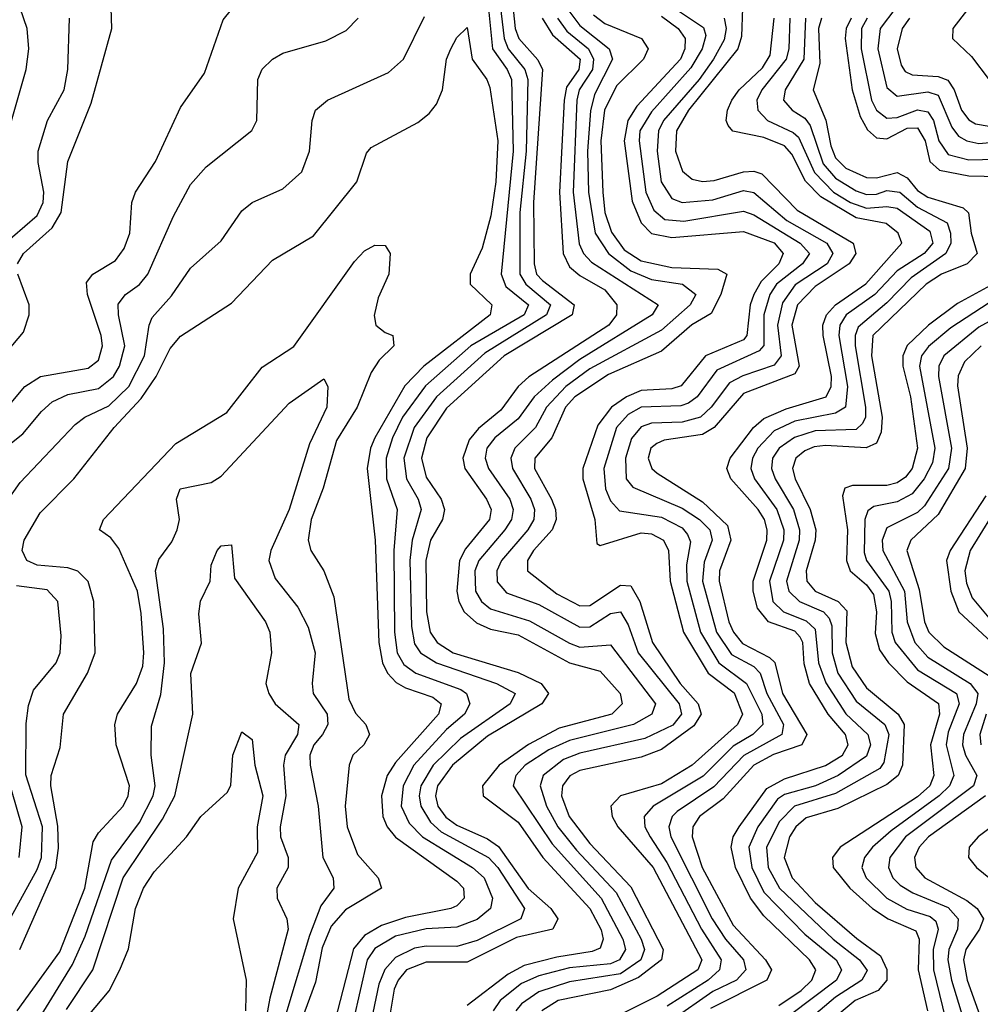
# Model space of a CAD drawing. Header units: inches. Extents: x 501365 to 657855, y 482276 to 547543.
# Tile 738 of 957: x 597236 to 599113, y 535223 to 537147. Entities that reach past the tile are written whole.
import ezdxf

# ---------------------------------------------------------------- set-up
doc = ezdxf.new("R2010")
doc.units = ezdxf.units.IN
doc.header["$MEASUREMENT"] = 0
doc.layers.add('A5593', color=7, linetype='Continuous')

msp = doc.modelspace()

# ---------------------------------------------------------------- linework, layer by layer
at = {"layer": 'A5593', "color": 5}
for points, elevation in [([(598191.4, 537250), (598204.2, 537130), (598210.9, 537110), (598248.4, 537068.4), (598257.2, 537050), (598240.1, 536790), (598240.9, 536670), (598245.8, 536650), (598257.3, 536637.3), (598319.2, 536590), (598315.5, 536570), (598182.8, 536490), (598070, 536387.8), (598031.6, 536330), (598021.3, 536290), (598030, 536253.1), (598059.7, 536210), (598066.2, 536190), (598062.1, 536170), (598038.9, 536130), (598029.6, 536090), (598030.9, 535990), (598037.9, 535950), (598051.4, 535930), (598082.6, 535910), (598210, 535871.3), (598254.8, 535850), (598268.8, 535830), (598255.8, 535810), (598150, 535747.2), (598081.3, 535690), (598052.2, 535650), (598048.3, 535630), (598053.1, 535610), (598068.7, 535588.7), (598090, 535573.2), (598150, 535546.1), (598171.2, 535531.2), (598229.5, 535449.5), (598273.7, 535410), (598287.5, 535390), (598277.4, 535370), (598206.9, 535353.1), (598110, 535305), (598030, 535305.1), (597991.7, 535290), (597975.3, 535270), (597967.6, 535252.4), (597957.5, 535190)], 2880), ([(598167.9, 537230), (598182.5, 537110), (598190.5, 537090), (598223.1, 537050), (598228.5, 537030), (598225.6, 536890), (598213.1, 536770), (598213.2, 536650), (598224.6, 536630), (598273, 536590), (598265, 536570), (598144.7, 536495.3), (598050.3, 536409.7), (598006.8, 536350), (597986.2, 536290), (597991.4, 536250), (598014.4, 536210), (598020.2, 536190), (598002.6, 536130), (597998.3, 536090), (598001.2, 535961.2), (598007.5, 535927.5), (598019.2, 535910), (598050.4, 535890.4), (598167.7, 535850), (598204.2, 535830), (598194.4, 535810), (598097.5, 535742.5), (598044.1, 535690), (598020, 535650), (598016.7, 535630), (598019.6, 535610), (598038.9, 535578.9), (598059.6, 535559.6), (598152.1, 535510), (598170.4, 535490.4), (598222.1, 535410), (598215.3, 535390), (598130, 535347.3), (598090, 535335.9), (598030, 535336.6), (598007.6, 535332.4), (597970, 535314.4), (597949.2, 535290.8), (597937.6, 535262.4), (597926.1, 535206.1)], 2860), ([(597213.4, 536926.6), (597248.6, 537050), (597254, 537090), (597250.8, 537130), (597223.1, 537210)], 2960), ([(598150, 537188.3), (598159.5, 537090), (598188.1, 537050), (598196.7, 537030), (598199.8, 536890), (598176.9, 536650), (598185.8, 536625.8), (598229.8, 536590), (598221.6, 536570), (598117.5, 536510), (598028.7, 536431.3), (597983.8, 536370), (597964.2, 536330), (597952.1, 536290), (597952.9, 536250), (597973.4, 536190), (597967.3, 536110), (597968, 535950), (597973.5, 535910), (597986.7, 535886.7), (598009.7, 535870), (598098.1, 535838.1), (598108.8, 535830), (598115.4, 535810), (598104.7, 535790), (598070, 535760.1), (598006.3, 535690), (597985, 535650), (597981.4, 535610), (597996.7, 535576.7), (598023.2, 535550), (598120.8, 535490), (598143.7, 535470), (598159.8, 535430), (598155.7, 535410), (598130, 535388.3), (598090, 535373.8), (598030, 535370.1), (597970, 535355.9), (597930, 535331.6), (597915.1, 535310), (597887.3, 535190)], 2840), ([(598490, 537187), (598572, 537132), (598576.3, 537116.3), (598569, 537090), (598547.2, 537052.8), (598470, 536966.9), (598447.6, 536930), (598445.9, 536910), (598459.3, 536810), (598474.6, 536774.6), (598496.6, 536756.6), (598533.4, 536753.4), (598650, 536772.9), (598670, 536765.8), (598760.5, 536710), (598778.6, 536690), (598765.2, 536670), (598714.7, 536630), (598701.7, 536610), (598689.9, 536570), (598689.5, 536510.5), (598680.4, 536499.6), (598597.6, 536462.4), (598559.3, 536410), (598542.4, 536397.6), (598527.4, 536392.6), (598450, 536390.1), (598424.4, 536375.6), (598401.8, 536350), (598377.3, 536270), (598380.3, 536230), (598390, 536206.6), (598407.5, 536187.5), (598490, 536174.8), (598530, 536153.7), (598540.8, 536140.8), (598546.6, 536126.6), (598538.6, 536081.4), (598539.1, 536050), (598565.7, 535950), (598601.7, 535890), (598655.8, 535850), (598686, 535790), (598687.8, 535770), (598668, 535750), (598630, 535727.6), (598571, 535669), (598473.6, 535610), (598456.1, 535590), (598457.3, 535570), (598467.7, 535550), (598500, 535500), (598567.9, 535370), (598606.6, 535310), (598603.4, 535290), (598581.1, 535270), (598500.9, 535219.1)], 3040), ([(599098.4, 537181.6), (599059.2, 537130), (599058.3, 537110), (599095.4, 537075.4), (599129.6, 537029.6)], 3320), ([(597170, 536339.6), (597246.1, 536430), (597276.8, 536450), (597370, 536466), (597390, 536481.6), (597398.1, 536510), (597395.2, 536530), (597368.8, 536610), (597366.6, 536633.4), (597379.1, 536650), (597423.5, 536676.5), (597440.1, 536699.9), (597451.5, 536730), (597455.4, 536790), (597462.5, 536810), (597501.5, 536870), (597550, 536975.5), (597597.4, 537042.6), (597633.4, 537146.6), (597650, 537166.8)], 2880), ([(597231.9, 536670), (597243.6, 536690), (597299.6, 536740.4), (597316.9, 536770), (597330, 536870), (597375.8, 536984.2), (597416.4, 537130), (597414.8, 537170)], 2920), ([(598307.1, 537167.1), (598330, 537136), (598387.5, 537090), (598394.1, 537070), (598359.1, 537000.9), (598351, 536969), (598345.6, 536890), (598347.4, 536810), (598360.1, 536730), (598386.1, 536690), (598430, 536656.1), (598470, 536639), (598530.8, 536630), (598557, 536610), (598546.1, 536590), (598490, 536540.1), (598350, 536464.7), (598302.9, 536430), (598264.9, 536390), (598243.4, 536350), (598203.5, 536310), (598195.6, 536290), (598198.8, 536270), (598234.5, 536210), (598241.6, 536190), (598240.6, 536170), (598228.6, 536150), (598177.3, 536090), (598168.1, 536070), (598168.7, 536048.8), (598186.8, 536026.8), (598250, 536003.9), (598330, 535960.1), (598350, 535960.7), (598390, 535986.8), (598410, 535990.1), (598424.4, 535964.4), (598444.5, 535910), (598524.2, 535810), (598528.6, 535790), (598511.7, 535768.3), (598457.5, 535742.5), (598330, 535713.4), (598298.7, 535701.3), (598259, 535670), (598252.7, 535650), (598265.3, 535610), (598287.5, 535570), (598323.9, 535523.9), (598401.1, 535441.1), (598450.4, 535350), (598456.6, 535330), (598449.5, 535310), (598410, 535282.6), (598310, 535266.7), (598250, 535247.3), (598216.2, 535223.8), (598205, 535210)], 2960), ([(598648, 537170), (598645.9, 537114.1), (598639.1, 537090), (598542.8, 536970), (598519.2, 536930), (598517, 536890), (598531, 536851), (598550, 536835.6), (598570, 536830.9), (598592.5, 536832.5), (598650, 536849.9), (598670, 536851.1), (598685.6, 536845.6), (598754.7, 536774.7), (598864.2, 536710), (598869.6, 536690), (598856.3, 536670), (598790, 536625.8), (598755.8, 536590), (598744.6, 536550), (598758.8, 536470), (598750, 536454.9), (598650, 536416.3), (598592.7, 536350), (598570, 536336.6), (598494.9, 536325.1), (598481, 536319), (598468.7, 536310), (598463.7, 536290), (598471.1, 536270), (598481.1, 536261.1), (598570, 536204.9), (598618.6, 536158.6), (598625.2, 536130), (598603.4, 536070), (598602.4, 536050), (598621.3, 535970), (598630.2, 535950), (598648.2, 535928.2), (598700.9, 535900.9), (598710.9, 535890.9), (598725.9, 535830), (598774, 535750), (598763.9, 535730), (598708.8, 535711.2), (598669.9, 535690.1), (598610, 535624.7), (598564.3, 535590), (598551.2, 535570), (598550, 535550), (598569.1, 535490), (598630, 535377.6), (598693.1, 535310), (598704.5, 535290), (598695.3, 535270), (598585.6, 535214.4)], 3080), ([(598947.5, 537170), (598916.7, 537130), (598912.4, 537090), (598930, 537014.5), (598950, 536997.7), (599010, 537006.2), (599030, 536999.4), (599056.7, 536936.7), (599070, 536919.4), (599086.5, 536910), (599110, 536905.2), (599190, 536912.1)], 3260), ([(597190, 536296.4), (597242, 536338), (597278.5, 536381.5), (597299.9, 536400.1), (597330, 536414.9), (597390, 536426.6), (597419.5, 536450), (597431.4, 536470), (597441.4, 536510), (597428.9, 536570), (597428.7, 536591.3), (597442.7, 536610), (597470.4, 536629.6), (597486.5, 536650), (597536.7, 536763.3), (597570, 536825), (597600.6, 536859.4), (597689.4, 536930.6), (597699.2, 536950), (597701.3, 537030), (597709.5, 537050.5), (597729.9, 537070.1), (597750, 537081.6), (597834.3, 537105.7), (597873.9, 537126.1), (597897, 537150)], 2860), ([(597198, 536702), (597270, 536764.1), (597282.1, 536790), (597283.2, 536810), (597272, 536868), (597272.3, 536890), (597290.3, 536950), (597322.7, 537010), (597329.9, 537050), (597333.2, 537150)], 2940), ([(597212.6, 536207.4), (597237.3, 536242.7), (597344.3, 536355.7), (597363.2, 536370), (597410, 536392.7), (597449.5, 536430), (597480, 536490), (597488.8, 536550), (597495, 536565), (597532.5, 536607.4), (597570, 536661.2), (597630, 536714.7), (597670, 536773.2), (597690.4, 536789.6), (597750, 536816.3), (597787.5, 536850), (597802.3, 536890), (597807.7, 536950), (597814.2, 536970), (597837.7, 536990), (597956.3, 537043.7), (597985.7, 537070), (598026.7, 537153.3)], 2840), ([(598256.6, 537150), (598277.2, 537117.2), (598331.1, 537070), (598328.6, 537050), (598304.5, 537015.5), (598299.5, 536990), (598290.5, 536810), (598297.5, 536690), (598310, 536663.9), (598330, 536646.9), (598379.2, 536619.2), (598402.7, 536590), (598402.1, 536570), (598386.9, 536550), (598230.6, 536449.4), (598209.6, 536430), (598176, 536384), (598132.1, 536347.9), (598113.9, 536326.1), (598102, 536290), (598105.7, 536270), (598148.3, 536210), (598157.1, 536190), (598153.7, 536170), (598107, 536113), (598095.3, 536090), (598090, 536030), (598094, 536010), (598104.5, 535990), (598128.4, 535968.4), (598155.9, 535955.9), (598210, 535945.2), (598310, 535890.2), (598370, 535873.9), (598408.8, 535830), (598413.1, 535810), (598392.6, 535790), (598290, 535762.8), (598230, 535730.6), (598172.5, 535690), (598140.3, 535650), (598141.7, 535630), (598210, 535579), (598258.2, 535510), (598350.1, 535410.1), (598371.8, 535368.2), (598376, 535350), (598370, 535332.7), (598354.1, 535325.9), (598285.1, 535314.9), (598221.5, 535298.5), (598190, 535282), (598110, 535220.8)], 2920), ([(598286.4, 537150), (598304.8, 537124.8), (598347.1, 537090), (598357.3, 537070), (598355.3, 537050), (598329.3, 537010), (598324.3, 536990), (598317.6, 536810), (598328.9, 536708.9), (598337.4, 536690), (598353.2, 536673.2), (598483.3, 536590), (598471.4, 536570), (598330, 536483.1), (598277.1, 536442.9), (598241, 536410), (598210, 536366.8), (598164.5, 536330), (598148.4, 536310), (598145.7, 536290), (598151.8, 536270), (598193.4, 536210), (598199.9, 536190), (598196.6, 536170), (598183.5, 536150), (598133.2, 536090), (598125.3, 536070), (598126.3, 536030), (598138.3, 536010), (598155.9, 535995.9), (598232.1, 535972.1), (598310, 535928.5), (598330, 535921.1), (598390, 535925.6), (598477.8, 535810), (598471.1, 535790), (598435.3, 535770), (598310, 535738.7), (598270, 535719.9), (598223.7, 535690), (598205, 535670), (598199.8, 535650), (598276.5, 535536.5), (598372.1, 535430), (598414.2, 535350), (598419.8, 535330), (598407.9, 535310), (598390, 535301.9), (598310, 535294.1), (598250, 535278.2), (598216.4, 535263.6), (598174.9, 535230), (598161.1, 535210)], 2940), ([(598356.8, 537156.8), (598379.4, 537139.4), (598451, 537110), (598463.7, 537090), (598454.8, 537070), (598402.2, 537017.8), (598378.5, 536970), (598371.2, 536910), (598375.2, 536810), (598379.2, 536770), (598392.1, 536732.1), (598417.2, 536697.2), (598450, 536675.6), (598510, 536662.8), (598599.8, 536659.8), (598617.4, 536650), (598605.8, 536610), (598586.9, 536573.1), (598549.1, 536550.9), (598490, 536499.1), (598386.3, 536453.7), (598320.6, 536410), (598302.3, 536390), (598275.3, 536330), (598242.3, 536290), (598241.6, 536270), (598274.7, 536210), (598282.5, 536190), (598283.9, 536170), (598276.1, 536150), (598239.8, 536110), (598228.1, 536090), (598228.3, 536070), (598285.3, 536025.3), (598330, 536001.3), (598350, 536002), (598410, 536041.7), (598430, 536040.4), (598447.2, 536010), (598472.2, 535930), (598526.1, 535850), (598561.2, 535810), (598567.1, 535790), (598552.9, 535767.1), (598490, 535721.1), (598450, 535705.7), (598330, 535679.7), (598310.5, 535669.5), (598296.4, 535650), (598294.8, 535630), (598309.3, 535590), (598350, 535537.2), (598430, 535452.6), (598493.1, 535330), (598489.6, 535310), (598444.7, 535275.3), (598390, 535250.9), (598287.7, 535230), (598255.9, 535210)], 2980), ([(598490, 537154.1), (598522.4, 537130), (598536.2, 537110), (598535.6, 537090), (598526.8, 537070), (598441.8, 536978.2), (598424.2, 536950), (598417, 536910), (598432.3, 536792.3), (598449.9, 536749.9), (598470, 536729), (598510, 536721.7), (598650, 536733.4), (598710, 536711.3), (598727.4, 536690), (598718.8, 536670), (598684.8, 536635.2), (598669.9, 536610), (598663.3, 536590), (598656.4, 536530), (598650, 536521.7), (598575.6, 536490), (598528.2, 536431.8), (598510, 536425.4), (598450, 536422.7), (598421.2, 536410), (598392, 536390), (598365.3, 536354.7), (598336.4, 536270), (598335.9, 536250), (598359.4, 536170), (598363.7, 536123.7), (598370, 536119.5), (598450, 536144.2), (598470, 536142.2), (598493.9, 536130), (598503.6, 536110), (598507, 536050), (598533, 535950), (598580.9, 535870), (598631.6, 535831.6), (598648.1, 535790), (598638.3, 535770), (598550, 535690), (598490, 535654), (598409.6, 535630), (598390.7, 535610), (598393.2, 535590), (598404.7, 535570), (598473.4, 535490), (598568.7, 535310), (598560.5, 535290), (598481.2, 535238.8), (598342.6, 535170)], 3020), ([(598612.5, 537150), (598616.3, 537130), (598612, 537108), (598591.4, 537070), (598563.1, 537030), (598493.7, 536950), (598484.1, 536930), (598481.6, 536890), (598489.1, 536830), (598510, 536797.8), (598530, 536790), (598590, 536795.1), (598650, 536813.1), (598670, 536809.2), (598734.6, 536754.6), (598812.6, 536710), (598824.2, 536690), (598813.4, 536670), (598751.2, 536628.8), (598726, 536594), (598716.2, 536550), (598723.8, 536490), (598710, 536472.2), (598648.7, 536451.3), (598622.8, 536437.2), (598587.1, 536390), (598565.8, 536370), (598530, 536360.4), (598470, 536358.7), (598450, 536351.2), (598431.1, 536328.9), (598419.4, 536290), (598420.7, 536250), (598433.6, 536233.6), (598530, 536192.4), (598563.8, 536170), (598584.3, 536150), (598588.7, 536130), (598573.2, 536086.8), (598570, 536050), (598597.3, 535950), (598626.7, 535906.7), (598670, 535882.7), (598682.8, 535870), (598695.5, 535830), (598728.2, 535770), (598724.9, 535750), (598650.8, 535709.2), (598592, 535648), (598520.5, 535599.5), (598510.6, 535590), (598503.9, 535570), (598508.2, 535550), (598588.9, 535390), (598614.7, 535350), (598649.8, 535310), (598654.4, 535290), (598636.1, 535270), (598590, 535247.6), (598510, 535191.6)], 3060), ([(598719.2, 535220.8), (598762.5, 535250), (598783.4, 535270), (598791.1, 535290), (598779.2, 535310), (598690, 535395.8), (598663.8, 535430), (598634.2, 535490), (598625.6, 535530), (598630, 535550), (598641.4, 535570), (598695.6, 535644.4), (598730, 535663.6), (598810, 535689.6), (598843.3, 535710), (598854.7, 535730), (598849, 535750), (598815.2, 535790), (598778.9, 535850), (598768.3, 535888.3), (598765.9, 535930), (598760.6, 535940.6), (598750, 535951.8), (598698.6, 535970), (598677.2, 535997.2), (598668.8, 536030), (598668.6, 536050), (598695.5, 536130), (598696.4, 536150), (598690.7, 536170), (598678.5, 536190), (598625, 536250), (598617.3, 536270), (598623.7, 536290), (598669.8, 536350.2), (598690, 536368), (598733.2, 536386.8), (598811.3, 536410), (598821.3, 536430), (598822.1, 536450), (598805.6, 536530), (598805, 536550), (598811.9, 536570), (598830, 536590), (598889, 536631), (598959.4, 536710), (598951.8, 536730), (598928.8, 536748.8), (598870, 536760.1), (598801.1, 536801.1), (598771.3, 536831.3), (598744.3, 536884.3), (598730, 536900.8), (598690, 536916.6), (598629.1, 536929.1), (598620.3, 536940.3), (598616.1, 536950), (598618.7, 536970), (598627.3, 536990), (598641.7, 537010), (598686.8, 537053.2), (598702.3, 537077.7), (598710.2, 537150)], 3120), ([(598740.3, 537150), (598738.5, 537090), (598733.6, 537070), (598685.6, 537010), (598675.9, 536990), (598678.3, 536970), (598696.7, 536950), (598746.9, 536926.9), (598757.2, 536917.2), (598788.4, 536848.4), (598826, 536810), (598858.9, 536790), (598890, 536779), (598930, 536782.2), (598950, 536778.6), (599013.9, 536733.9), (599020, 536710), (599003.2, 536690), (598950, 536656.3), (598906.6, 536610), (598850.7, 536570), (598838.2, 536550), (598836, 536530), (598853.2, 536430), (598849.4, 536390), (598830, 536378.2), (598750, 536362.5), (598710, 536343.7), (598677.8, 536310), (598667.4, 536290), (598664.1, 536270), (598671.3, 536250), (598714.9, 536190), (598728.8, 536150), (598728.1, 536130), (598700.6, 536050), (598707.4, 536010), (598728, 535990), (598772.5, 535972.5), (598790, 535956.3), (598796.8, 535890), (598810.8, 535850.8), (598850, 535790.8), (598893.1, 535750), (598898.3, 535730), (598890, 535708), (598834.9, 535670), (598790.9, 535650), (598730, 535633.1), (598716.3, 535623.7), (598677.9, 535570), (598660.4, 535530), (598666.2, 535490), (598690, 535441.7), (598770, 535360.1), (598830.7, 535310), (598841.3, 535290), (598831.9, 535270), (598739.4, 535200.6)], 3140), ([(598771.1, 537150), (598768.1, 537070), (598731.3, 537010), (598727.9, 536990), (598745, 536970), (598770, 536954.8), (598780.4, 536940.4), (598805.4, 536865.4), (598830, 536837.1), (598870, 536812.6), (598890, 536805.7), (598910, 536805.8), (598930, 536813.4), (598955.6, 536810), (598990, 536780.8), (599047.7, 536750), (599054.6, 536730), (599055.2, 536710), (599045.4, 536690), (598977.5, 536642.5), (598930, 536593.5), (598873.8, 536546.2), (598867.9, 536530), (598868.4, 536510), (598888.6, 536390), (598888.3, 536370), (598882.3, 536357.7), (598870, 536346.5), (598790, 536343.4), (598749.5, 536330.5), (598719.4, 536310), (598706.6, 536290), (598704.6, 536270), (598712, 536250), (598747.8, 536190), (598759.7, 536150), (598759, 536130), (598734.3, 536050), (598738.3, 536030), (598759.1, 536010), (598806.1, 535990), (598817.5, 535977.5), (598822.3, 535962.3), (598823.1, 535910), (598834.5, 535870), (598870, 535815.5), (598926.1, 535770), (598933.7, 535750), (598924.3, 535695.7), (598916.1, 535683.9), (598830, 535634.9), (598749.5, 535610), (598720, 535580), (598695, 535530), (598698.4, 535490), (598720.1, 535450), (598825.3, 535350), (598876.7, 535310), (598891.3, 535288.7), (598881.1, 535270), (598830, 535236.9), (598770, 535186.3)], 3160), ([(598802.3, 537150), (598796.2, 537130), (598798.8, 537061.2), (598785.8, 537010), (598811, 536951), (598820.4, 536900.4), (598830, 536877), (598850, 536857.2), (598890, 536838.7), (598910, 536837.8), (598950, 536848.5), (598970, 536837.7), (598990, 536813.3), (599010, 536800.1), (599079.3, 536779.3), (599089.8, 536769.8), (599094.5, 536730), (599106.4, 536690), (599086.7, 536670), (599037, 536650), (599006.8, 536630), (598902.4, 536530), (598900, 536490), (598920.9, 536370), (598918.9, 536341.1), (598910, 536319.4), (598889.9, 536310.2), (598810, 536315), (598787.9, 536312.1), (598770, 536304.6), (598752, 536290), (598745.6, 536270), (598750.6, 536250), (598780, 536190), (598791, 536150), (598790.2, 536130), (598772.6, 536070), (598773.9, 536050), (598790.1, 536030), (598835.2, 536010), (598852.1, 535992.1), (598850, 535930), (598862.1, 535882.1), (598890, 535841.5), (598952.3, 535790), (598963.6, 535770), (598960.4, 535690), (598952.1, 535670), (598930, 535652.3), (598834.2, 535605.8), (598772.4, 535587.6), (598752, 535570), (598739.6, 535550), (598729.7, 535510), (598744.8, 535470), (598790, 535421.6), (598871.3, 535351.3), (598917.6, 535317.6), (598930, 535290.9), (598929.7, 535270.3), (598912.9, 535250), (598868.1, 535230), (598781.8, 535158.2)], 3180), ([(598860, 537150), (598850.3, 537130), (598848.6, 537110), (598862.2, 537010), (598877.8, 536957.8), (598892, 536932), (598910, 536916.2), (598930, 536914.2), (598970, 536934.9), (598990, 536936), (599005, 536910), (599014.1, 536870), (599032.8, 536852.8), (599090, 536842), (599150, 536840.6)], 3220), ([(598891.6, 537150), (598880.8, 537130), (598880.1, 537090), (598899.9, 536990), (598910.1, 536970), (598930, 536954.6), (598950, 536955.7), (598990, 536970.9), (599010, 536966.9), (599020.9, 536950), (599031.4, 536910), (599050, 536883.5), (599090, 536873.2), (599170, 536874.9)], 3240), ([(598974.2, 537150), (598960, 537130), (598950.3, 537090), (598958, 537058), (598966, 537046), (598979.5, 537039.5), (599030, 537036.3), (599048.9, 537028.9), (599061.5, 537010), (599075.7, 536970), (599090, 536951.1), (599103.5, 536943.5), (599130, 536939.1)], 3280), ([(597236.1, 535330), (597307, 535490), (597311.9, 535528.1), (597310.7, 535570.7), (597297.1, 535650), (597297.7, 535670), (597315, 535725), (597321.9, 535790), (597368.8, 535870), (597383.7, 535910), (597380.8, 536010), (597370, 536049.3), (597350, 536069.3), (597330, 536075.6), (597270, 536080.8), (597250.3, 536090), (597240.9, 536110), (597245.2, 536130), (597276.4, 536183.6), (597342.2, 536250), (597420.9, 536350), (597473.4, 536406.6), (597502.8, 536450), (597530, 536504.8), (597550, 536528.5), (597650, 536592.9), (597730, 536676.8), (597810, 536724.7), (597894.4, 536830), (597913.6, 536886.4), (597922.4, 536897.6), (598013.8, 536946.2), (598036.2, 536963.8), (598050, 536981.7), (598061.8, 537010), (598069.9, 537070), (598078, 537090), (598090, 537112.3), (598110, 537131.6), (598119.7, 537070), (598148.7, 537030), (598154.3, 537014.3), (598170.2, 536910.2), (598166.4, 536830), (598156.4, 536763.6), (598139.2, 536700.8), (598115.9, 536650), (598116.1, 536630), (598158.2, 536590), (598154.9, 536570), (598025.6, 536470), (597988.2, 536431.8), (597930.1, 536330.1), (597921.6, 536310), (597914.6, 536270), (597930.2, 536130.2), (597937.6, 535930), (597944.8, 535890), (597954.3, 535870), (597971.8, 535851.8), (597990, 535841.1), (598043.1, 535823.1), (598059.2, 535810), (598054, 535790), (597970, 535695.3), (597954.1, 535670), (597942.6, 535630), (597945.3, 535590), (597953.9, 535570), (597970, 535549.8), (598090, 535463.7), (598102.8, 535450), (598104.5, 535430), (598090, 535415.3), (598078, 535410), (597990, 535392.8), (597942.9, 535377.1), (597910, 535357.4), (597888.5, 535331.5), (597846.3, 535170)], 2820), ([(597231.2, 535210), (597314.8, 535325.2), (597363.7, 535450), (597379.7, 535540.3), (597390, 535557.7), (597438.1, 535610), (597448.2, 535630), (597450.5, 535650), (597424.6, 535730), (597422.2, 535770), (597427.1, 535790), (597464.3, 535850), (597476.4, 535883.6), (597478.8, 535910), (597473.3, 535986.7), (597466.2, 536030), (597430, 536113.3), (597414.4, 536134.4), (597392, 536150), (597399.9, 536170), (597541.4, 536318.6), (597640.7, 536379.3), (597710, 536468.2), (597771.4, 536508.6), (597890, 536674.6), (597910, 536695.1), (597930, 536706.3), (597950, 536706), (597959.7, 536690), (597957.5, 536650), (597936.6, 536603.4), (597928.7, 536568.7), (597931.9, 536550), (597950, 536535.5), (597964.9, 536530), (597967.1, 536510), (597938.6, 536481.4), (597922.4, 536457.6), (597895.6, 536390), (597855.2, 536324.8), (597828.7, 536231.3), (597805.8, 536170), (597799.7, 536130), (597804.9, 536110), (597830.1, 536070), (597850, 536019), (597879.3, 535819.3), (597892, 535792), (597912, 535770), (597919.3, 535750), (597908.5, 535730), (597886.9, 535710), (597879.6, 535690), (597871.8, 535610), (597875.7, 535570), (597895.9, 535515.9), (597936.1, 535470), (597943, 535450), (597872.3, 535407.7), (597844.4, 535375.6), (597826.9, 535333.1), (597813.7, 535266.3), (597786.2, 535190)], 2780), ([(597142.7, 536417.3), (597243.4, 536536.6), (597254.8, 536570), (597254.4, 536590), (597232.8, 536650)], 2920), ([(599132.3, 536627.7), (599067.7, 536592.3), (599011.2, 536550), (598969.5, 536510.5), (598961.1, 536490), (598961.4, 536470), (598976.2, 536410), (598990, 536310), (598979.6, 536270), (598966.7, 536253.2), (598950, 536241.7), (598930, 536236.5), (598863.1, 536236.9), (598848.2, 536231.8), (598843.7, 536216.3), (598853.3, 536150), (598851, 536090), (598858.1, 536070), (598890, 536042.7), (598903.7, 536023.7), (598909.9, 535990), (598907.4, 535947.4), (598915.6, 535915.6), (598933.1, 535890), (598970, 535853), (599030.9, 535810.9), (599033, 535790), (599015.4, 535730), (599022.1, 535670), (599013.8, 535650), (598990, 535628), (598839.1, 535530), (598823.7, 535510), (598825.1, 535490), (598857.8, 535450), (598902.3, 535410), (598932.6, 535390), (598986.5, 535366.5), (598992.9, 535350), (598991.2, 535290), (599009.6, 535210)], 3220), ([(599130, 536593.5), (599055.3, 536544.7), (599011.4, 536508.6), (598997.7, 536490), (598993.8, 536470), (599024, 536310), (599019.1, 536280.9), (599002.8, 536250), (598979.3, 536220.7), (598950, 536205), (598904.4, 536195.6), (598892.8, 536187.2), (598886.9, 536170), (598886, 536106), (598890.4, 536090), (598933.6, 536030), (598938.5, 536010), (598940, 535950), (598946.2, 535930), (598990, 535876.5), (599065.9, 535830), (599071.5, 535810), (599050, 535754.7), (599045.7, 535730), (599060.6, 535670), (599052.2, 535650), (599032.3, 535630), (598938.2, 535561.8), (598901.8, 535530), (598886.3, 535510), (598881.2, 535490), (598889.3, 535470), (598930.3, 535430.3), (598969.1, 535409.1), (599014.7, 535394.7), (599025.5, 535385.5), (599030.4, 535370), (599020.5, 535330), (599021.2, 535290), (599050.2, 535169.8)], 3240), ([(599150, 536568), (599110, 536546.3), (599041.5, 536490), (599031.5, 536470), (599030.8, 536450), (599056.4, 536310), (599050.2, 536270), (599003.3, 536196.7), (598990, 536183.9), (598930, 536154.1), (598920.6, 536130), (598922.3, 536110), (598964.3, 536030), (598970, 535970), (598984.8, 535930), (599010, 535901.3), (599092.6, 535850), (599107.9, 535830), (599104.7, 535810), (599079.6, 535750), (599078.1, 535730), (599083.9, 535710), (599105.8, 535670), (599099.1, 535650), (598966.5, 535550), (598935.9, 535510), (598933.4, 535490), (598941.7, 535470), (598956, 535456), (598980.5, 535440.5), (599050, 535412.3), (599069.6, 535390), (599068.2, 535370), (599051.2, 535330), (599049.1, 535310), (599056, 535270), (599092.9, 535150)], 3260), ([(599114.4, 536510), (599081.7, 536478.3), (599069.2, 536450.8), (599068.3, 536431.7), (599086.9, 536310), (599083.2, 536270), (599030, 536180.2), (598976.7, 536130), (598969.3, 536110), (598993.3, 536033.2), (599003.3, 535970), (599012.2, 535950), (599041.2, 535921.2), (599130, 535864.9)], 3280), ([(597225.2, 535114.8), (597339.5, 535300.5), (597363.8, 535356.2), (597415.4, 535504.6), (597470, 535577.9), (597497.1, 535630), (597500.9, 535650), (597493, 535710), (597493.4, 535766.6), (597512, 535828), (597519.3, 535890), (597516.8, 535956.8), (597501.6, 536070), (597507.8, 536092.2), (597533.1, 536126.9), (597543.6, 536150), (597548.3, 536170), (597542.2, 536210), (597549.9, 536230), (597610, 536242.6), (597630, 536255.1), (597762.3, 536397.7), (597830, 536444.9), (597837.8, 536430), (597836.1, 536390), (597802.1, 536317.9), (597762.6, 536190), (597726.7, 536110), (597722.5, 536090), (597735, 536055), (597779.2, 535999.2), (597799.7, 535959.7), (597813.2, 535910), (597807.5, 535850), (597809.6, 535830), (597837, 535790), (597837.8, 535770), (597827.9, 535750), (597810.6, 535730), (597803.2, 535710), (597803.6, 535690), (597819, 535610), (597828.5, 535510), (597848.6, 535470), (597849.6, 535450), (597824.4, 535415.6), (597802.4, 535357.6), (597756.1, 535203.9)], 2760), ([(599123.5, 536216.5), (599053.5, 536110), (599046.8, 536090), (599054.7, 536030), (599070.5, 535990), (599135.1, 535930)], 3320), ([(599154.3, 536210), (599093, 536110), (599082.2, 536070), (599085.7, 536045.7), (599096.9, 536016.9), (599135.6, 535970)], 3340), ([(597327.3, 535212.7), (597378.8, 535290), (597438.2, 535470), (597515.2, 535584.8), (597539, 535630), (597574.6, 535790), (597570.6, 535869.4), (597591.2, 535928.8), (597585.9, 535985.9), (597589.3, 536010.7), (597608.5, 536050), (597610, 536081), (597621.8, 536110), (597630, 536119.1), (597650, 536120.5), (597655.8, 536055.8), (597716.1, 535970), (597724.7, 535950), (597728, 535910), (597716.9, 535850), (597722.5, 535830), (597734.9, 535810), (597781.7, 535770), (597778.6, 535750), (597754.5, 535710), (597751.2, 535690), (597756.1, 535630), (597744.8, 535570), (597745.5, 535550), (597760.4, 535510), (597760.3, 535490), (597738.5, 535450), (597739.3, 535430), (597757.7, 535390), (597760.4, 535370), (597725, 535235), (597709.1, 535150)], 2740), ([(597190, 535341.7), (597270, 535486.1), (597278.6, 535510), (597280.9, 535570), (597248.4, 535671.5), (597248.5, 535771.5), (597253.4, 535806.6), (597263.4, 535836.6), (597307.1, 535890), (597315, 535910), (597317.1, 535942.9), (597310.8, 536010), (597290, 536032.7), (597230, 536040.8)], 2840), ([(599124, 535790), (599111.6, 535750), (599113.6, 535730)], 3280), ([(597370, 535200.1), (597410.8, 535249.2), (597432, 535290), (597448.9, 535331.1), (597462.3, 535410), (597477.9, 535450), (597498.5, 535481.5), (597562.1, 535550), (597589.9, 535590.1), (597642.3, 535637.7), (597648.9, 535651.1), (597652.3, 535710), (597670, 535755.6), (597690, 535740.4), (597695.5, 535690), (597711.3, 535630), (597699.8, 535570), (597700.4, 535519.6), (597663.1, 535450), (597653.3, 535390), (597678.4, 535270), (597677.1, 535210)], 2720), ([(597235.1, 535510), (597240.7, 535570), (597200.8, 535710)], 2860), ([(599122.9, 535630), (599011.2, 535550), (598992.9, 535530), (598984, 535510), (598986.7, 535490), (599004.3, 535470), (599086, 535426), (599106.2, 535410), (599118.5, 535390), (599111.3, 535370), (599084.4, 535330), (599080, 535310), (599086.9, 535270), (599136.8, 535130)], 3280), ([(599134.3, 535570), (599108.3, 535550), (599091.1, 535530), (599089.5, 535510), (599105.1, 535490), (599204, 535410)], 3320)]:
    msp.add_lwpolyline(points, dxfattribs=dict(at, elevation=elevation))

doc.saveas('drawing.dxf')
